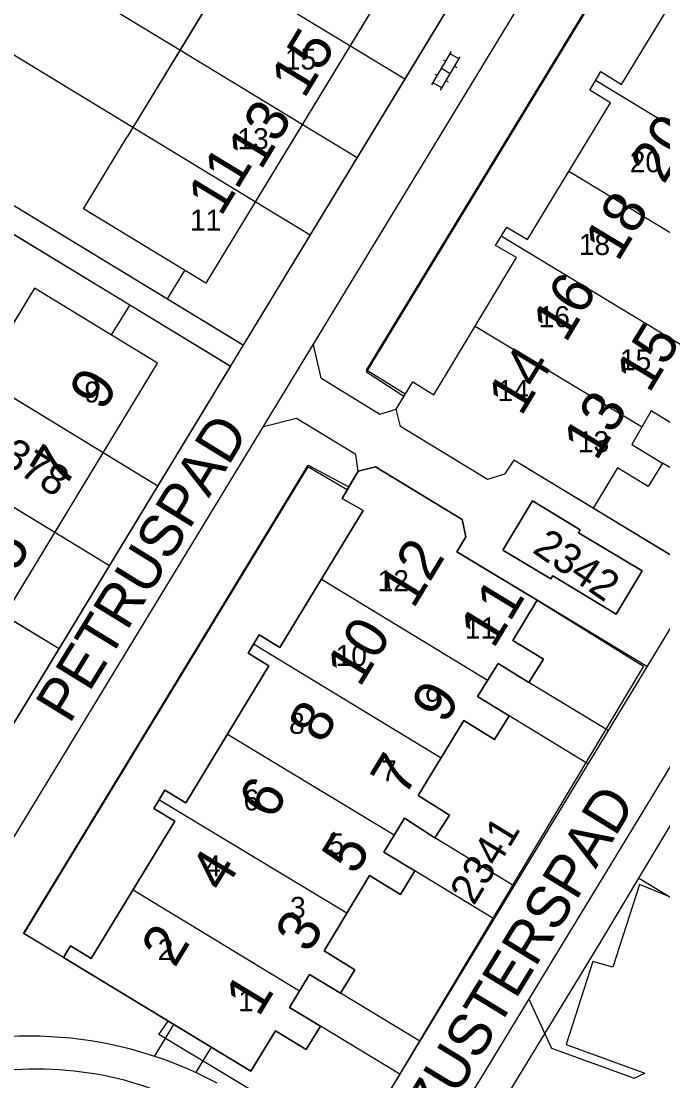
# Model space of a CAD drawing. Extents: x 148816 to 151297, y 399515 to 402500.
# Drawn here: x 150953.2 to 150991.3, y 400049.8 to 400112.8 of the extents above; entities that cross this region are included whole.
import ezdxf

# ---------------------------------------------------------------- set-up
doc = ezdxf.new("R2010")
doc.units = 0
for name, color, linetype in [('B01 Hoofdgebouw  [D] Norm', 7, 'Continuous'), ('B01 Hoofdgebouw  [T] Norm', 7, 'Continuous'), ('B01 hoofgebouw', 7, 'Continuous'), ('B07 Tussenmuur  [D] Norm', 7, 'Continuous'), ('G01 perceelsgrens', 7, 'Continuous'), ('S02 Open verharding  Norm', 7, 'Continuous'), ('T04 Haag heg  [D] Gem', 7, 'Continuous'), ('V00 Kant verharding algemeen  [T] Norm', 7, 'Continuous'), ('V00 Kant verharding algemeen secundair  [T] Gem', 7, 'Continuous'), ('Z01 perceelnummer', 7, 'Continuous'), ('Z02 huisnummer', 7, 'Continuous'), ('Z02 Huisnummer  [Tekst] Norm', 7, 'Continuous'), ('Z06 straatnaam', 7, 'Continuous')]:
    doc.layers.add(name, color=color, linetype=linetype)

msp = doc.modelspace()

# ---------------------------------------------------------------- linework, layer by layer
at = {"layer": 'B01 Hoofdgebouw  [D] Norm'}
msp.add_line((150971.147, 400125.097), (150959.475, 400105.883), dxfattribs=at)
at = {"layer": 'B01 Hoofdgebouw  [T] Norm'}
for p, q in [((150978.42, 400120.68), (150964.15, 400097.19)), ((150988.87, 400108.99), (150993.81, 400117.14)), ((150986.97, 400108.66), (150987.64, 400109.76)), ((150987.64, 400109.76), (150988.87, 400108.99)), ((150988.2, 400107.91), (150986.97, 400108.66)), ((150983.27, 400099.77), (150988.2, 400107.91)), ((150956.88, 400101.61), (150959.48, 400105.88)), ((150964.15, 400097.19), (150956.88, 400101.61)), ((150981.37, 400099.43), (150982.04, 400100.52)), ((150982.04, 400100.52), (150983.27, 400099.77)), ((150982.62, 400098.7), (150981.37, 400099.43)), ((150977.7, 400090.55), (150982.62, 400098.7)), ((150953.97, 400096.88), (150951.37, 400092.6)), ((150961.28, 400092.43), (150953.97, 400096.88)), ((150941.87, 400060.4), (150961.28, 400092.43)), ((150975.46, 400089.7), (150976.46, 400091.31)), ((150976.46, 400091.31), (150977.7, 400090.55)), ((150975.72, 400088.67), (150975.46, 400089.7)), ((150990.62, 400089.6), (150989.47, 400087.6)), ((150992.49, 400088.45), (150990.62, 400089.6)), ((150980.89, 400085.51), (150975.72, 400088.67)), ((150989.47, 400087.6), (150991.3, 400086.49)), ((150982.47, 400086.67), (150981.9, 400085.83)), ((150987.18, 400083.81), (150982.47, 400086.67)), ((150991.3, 400086.49), (150990.45, 400085.09)), ((150972.26, 400084.39), (150973.21, 400086.01)), ((150973.21, 400086.01), (150974.24, 400086.27)), ((150974.24, 400086.27), (150979.4, 400083.14)), ((150981.9, 400085.83), (150980.89, 400085.51)), ((150988.63, 400086.21), (150987.18, 400083.81)), ((150990.45, 400085.09), (150988.63, 400086.21)), ((150973.51, 400083.66), (150972.26, 400084.39)), ((150981.81, 400081.32), (150983.58, 400084.24)), ((150983.58, 400084.24), (150986.41, 400082.52)), ((150968.56, 400075.52), (150973.51, 400083.66)), ((150979.4, 400083.14), (150979.61, 400082.1)), ((150979.61, 400082.1), (150979.08, 400081.22)), ((150986.41, 400082.52), (150986.3, 400082.34)), ((150986.3, 400082.34), (150990.09, 400080.08)), ((150979.08, 400081.22), (150983.85, 400078.34)), ((150984.66, 400079.6), (150981.81, 400081.32)), ((150984.77, 400079.79), (150984.66, 400079.6)), ((150988.55, 400077.51), (150984.77, 400079.79)), ((150990.09, 400080.08), (150988.55, 400077.51)), ((150983.85, 400078.34), (150982.4, 400075.94)), ((150966.67, 400075.18), (150967.33, 400076.28)), ((150967.33, 400076.28), (150968.56, 400075.52)), ((150982.4, 400075.94), (150984.23, 400074.84)), ((150967.91, 400074.43), (150966.67, 400075.18)), ((150962.96, 400066.3), (150967.91, 400074.43)), ((150981.54, 400074.57), (150980.3, 400072.62)), ((150983.36, 400073.44), (150981.54, 400074.57)), ((150984.23, 400074.84), (150983.36, 400073.44)), ((150980.3, 400072.62), (150982.18, 400071.46)), ((150982.18, 400071.46), (150981.32, 400070.06)), ((150979.49, 400071.18), (150976.78, 400066.72)), ((150981.32, 400070.06), (150979.49, 400071.18)), ((150961.07, 400065.96), (150961.72, 400067.04)), ((150961.72, 400067.04), (150962.96, 400066.3)), ((150976.78, 400066.72), (150978.64, 400065.56)), ((150962.31, 400065.21), (150961.07, 400065.96)), ((150957.35, 400057.04), (150962.31, 400065.21)), ((150975.96, 400065.38), (150974.74, 400063.36)), ((150977.77, 400064.21), (150975.96, 400065.38)), ((150978.64, 400065.56), (150977.77, 400064.21)), ((150974.74, 400063.36), (150976.58, 400062.24)), ((150973.89, 400061.97), (150971.19, 400057.49)), ((150975.73, 400060.85), (150973.89, 400061.97)), ((150976.58, 400062.24), (150975.73, 400060.85)), ((150955.69, 400057.1), (150956.11, 400057.79)), ((150956.11, 400057.79), (150957.35, 400057.04)), ((150971.19, 400057.49), (150973.01, 400056.36)), ((150966.84, 400050.34), (150955.69, 400057.1)), ((150973.01, 400056.36), (150972.16, 400054.97)), ((150970.32, 400056.09), (150969.13, 400054.13)), ((150972.16, 400054.97), (150970.32, 400056.09)), ((150969.13, 400054.13), (150970.97, 400053.01)), ((150970.97, 400053.01), (150970.12, 400051.62)), ((150968.29, 400052.73), (150966.84, 400050.34)), ((150970.12, 400051.62), (150968.29, 400052.73))]:
    msp.add_line(p, q, dxfattribs=at)
at = {"layer": 'B01 hoofgebouw'}
for points in [[(150943.39, 400140.88), (150944.935, 400143.414), (150968.525, 400129.034), (150969.78, 400131.093), (150974.098, 400128.46), (150971.675, 400124.485), (150971.043, 400124.87), (150959.48, 400105.88)], [(150982.31, 400130.99), (150976.67, 400121.74), (150978.42, 400120.68), (150964.15, 400097.19), (150956.88, 400101.61), (150959.48, 400105.88)], [(150992.49, 400088.45), (150990.62, 400089.6), (150989.47, 400087.6), (150991.3, 400086.49), (150990.45, 400085.09), (150988.63, 400086.21), (150987.18, 400083.81), (150982.47, 400086.67), (150981.9, 400085.83), (150980.89, 400085.51), (150975.72, 400088.67), (150975.46, 400089.7), (150976.46, 400091.31), (150977.7, 400090.55), (150982.62, 400098.7), (150981.37, 400099.43), (150982.04, 400100.52), (150983.27, 400099.77), (150988.2, 400107.91), (150986.97, 400108.66), (150987.64, 400109.76), (150988.87, 400108.99), (150993.81, 400117.14)], [(150939.93, 400061.59), (150941.87, 400060.4), (150961.28, 400092.43), (150953.97, 400096.88), (150951.37, 400092.6)], [(150979.61, 400082.1), (150979.4, 400083.14), (150974.24, 400086.27), (150973.21, 400086.01), (150972.26, 400084.39), (150973.51, 400083.66), (150968.56, 400075.52), (150967.33, 400076.28), (150966.67, 400075.18), (150967.91, 400074.43), (150962.96, 400066.3), (150961.72, 400067.04), (150961.07, 400065.96), (150962.31, 400065.21), (150957.35, 400057.04), (150956.11, 400057.79), (150955.69, 400057.1), (150966.84, 400050.34), (150968.29, 400052.73), (150970.12, 400051.62), (150970.97, 400053.01), (150969.13, 400054.13), (150970.32, 400056.09), (150972.16, 400054.97), (150973.01, 400056.36), (150971.19, 400057.49), (150973.89, 400061.97), (150975.73, 400060.85), (150976.58, 400062.24), (150974.74, 400063.36), (150975.96, 400065.38), (150977.77, 400064.21), (150978.64, 400065.56), (150976.78, 400066.72), (150979.49, 400071.18), (150981.32, 400070.06), (150982.18, 400071.46), (150980.3, 400072.62), (150981.54, 400074.57), (150983.36, 400073.44), (150984.23, 400074.84), (150982.4, 400075.94), (150983.85, 400078.34), (150979.08, 400081.22), (150979.61, 400082.1)], [(150983.58, 400084.24), (150981.81, 400081.32), (150984.66, 400079.6), (150984.77, 400079.79), (150988.55, 400077.51), (150990.09, 400080.08), (150986.3, 400082.34), (150986.41, 400082.52), (150983.58, 400084.24)]]:
    msp.add_lwpolyline(points, dxfattribs=at)
at = {"layer": 'B07 Tussenmuur  [D] Norm'}
for p, q in [((150972.711, 400111.283), (150965.439, 400115.701)), ((150972.711, 400111.283), (150965.439, 400115.701)), ((150969.88, 400106.622), (150962.608, 400111.04)), ((150969.88, 400106.622), (150962.608, 400111.04)), ((150998.47, 400102.445), (150987.318, 400109.231)), ((150998.47, 400102.445), (150987.318, 400109.231)), ((150967.082, 400102.017), (150959.81, 400106.435)), ((150967.082, 400102.017), (150959.81, 400106.435)), ((150985.735, 400103.84), (150995.664, 400097.826)), ((150985.735, 400103.84), (150995.664, 400097.826)), ((150992.875, 400093.21), (150981.707, 400099.985)), ((150992.875, 400093.21), (150981.707, 400099.985)), ((150980.16, 400094.625), (150990.049, 400088.655)), ((150980.16, 400094.625), (150990.049, 400088.655)), ((150950.749, 400091.576), (150958.059, 400087.114)), ((150950.749, 400091.576), (150958.059, 400087.114)), ((150947.875, 400086.832), (150955.188, 400082.377)), ((150947.875, 400086.832), (150955.188, 400082.377)), ((150971.035, 400079.59), (150980.933, 400073.571)), ((150971.035, 400079.59), (150980.933, 400073.571)), ((150978.135, 400068.95), (150966.991, 400075.722)), ((150978.135, 400068.95), (150966.991, 400075.722)), ((150975.35, 400064.37), (150965.447, 400070.351)), ((150975.35, 400064.37), (150965.447, 400070.351)), ((150972.54, 400059.73), (150961.371, 400066.461)), ((150972.54, 400059.73), (150961.371, 400066.461)), ((150959.83, 400061.125), (150969.728, 400055.116)), ((150959.83, 400061.125), (150969.728, 400055.116))]:
    msp.add_line(p, q, dxfattribs=at)
at = {"layer": 'G01 perceelsgrens'}
for points in [[(151000, 400090.662), (150993.5, 400079.961), (150982.47, 400086.67), (150981.9, 400085.83), (150980.89, 400085.51), (150975.72, 400088.67), (150975.46, 400089.7), (150975.928, 400090.453), (150973.703, 400091.886), (150996.385, 400129.233), (150998.6, 400127.84), (151000, 400126.991)], [(150981.574, 400118.524), (150966.384, 400093.504), (150927.654, 400117.059)], [(150945.431, 400104.53), (150965.623, 400092.251), (150961.303, 400085.133)], [(150941.098, 400097.469), (150961.303, 400085.133)], [(150938.191, 400092.732), (150958.431, 400080.401)], [(150935.155, 400087.785), (150955.432, 400075.461)], [(150990.176, 400074.416), (150973.438, 400046.43), (150968.672, 400049.26), (150968.147, 400048.429), (150961.364, 400052.52), (150961.921, 400053.322), (150955.69, 400057.1), (150953.329, 400058.531), (150970.239, 400086.374), (150972.662, 400085.075), (150973.21, 400086.01), (150974.24, 400086.27), (150979.4, 400083.14), (150979.61, 400082.1), (150979.08, 400081.22), (150983.85, 400078.34), (150990.176, 400074.416)], [(150961.303, 400085.133), (150958.431, 400080.401)], [(150981.81, 400081.32), (150983.58, 400084.24), (150986.41, 400082.52), (150986.3, 400082.34), (150990.09, 400080.08), (150988.55, 400077.51), (150984.77, 400079.79), (150984.66, 400079.6), (150981.81, 400081.32)], [(150958.431, 400080.401), (150955.432, 400075.461)], [(151000, 400078.71), (150999.633, 400078.102), (150989.879, 400061.82)], [(150955.432, 400075.461), (150952.525, 400070.673)], [(150989.879, 400061.82), (150987.672, 400058.135), (150976.74, 400040.184)], [(151000, 400055.665), (150989.879, 400061.82)]]:
    msp.add_lwpolyline(points, dxfattribs=at)
at = {"layer": 'S02 Open verharding  Norm'}
for p, q in [((150977.581, 400108.967), (150978.75, 400110.948)), ((150978.098, 400108.662), (150979.267, 400110.643)), ((150978.291, 400110.464), (150978.42, 400110.388)), ((150979.191, 400110.514), (150978.674, 400110.819)), ((150978.166, 400109.958), (150978.682, 400109.652)), ((150978.937, 400110.083), (150979.066, 400110.007)), ((150978.174, 400108.791), (150977.657, 400109.096)), ((150977.782, 400109.603), (150977.911, 400109.527)), ((150978.428, 400109.222), (150978.557, 400109.146))]:
    msp.add_line(p, q, dxfattribs=at)
at = {"layer": 'T04 Haag heg  [D] Gem'}
for p, q in [((150962.608, 400111.04), (150955.552, 400115.326)), ((150959.81, 400106.435), (150950.882, 400111.859)), ((150975.974, 400109.301), (150972.711, 400111.283)), ((150973.144, 400104.639), (150969.88, 400106.622)), ((150970.348, 400100.033), (150967.082, 400102.017)), ((150961.875, 400096.247), (150962.907, 400097.946)), ((150959.631, 400095.893), (150958.521, 400094.11)), ((150958.058, 400087.113), (150961.303, 400085.133)), ((150955.188, 400082.377), (150958.43, 400080.401)), ((150952.191, 400077.432), (150955.432, 400075.462))]:
    msp.add_line(p, q, dxfattribs=at)
at = {"layer": 'V00 Kant verharding algemeen  [T] Norm'}
for p, q in [((150944.91, 400058.13), (150988.71, 400130.28)), ((150947.17, 400055.09), (150987.31, 400121.14)), ((150927.655, 400117.061), (150966.39, 400093.5)), ((150926.873, 400115.805), (150965.64, 400092.24)), ((150970.53, 400093.51), (150970.99, 400091.55)), ((150970.99, 400091.55), (150974.5, 400089.39)), ((150976.005, 400090.578), (150973.71, 400092.004)), ((151000, 400090.29), (150948.44, 400005.21)), ((150974.5, 400089.39), (150975.46, 400089.7)), ((150969.55, 400089.13), (150967.58, 400088.64)), ((150973.08, 400086.99), (150969.55, 400089.13)), ((150973.21, 400086.01), (150973.08, 400086.99)), ((150995.979, 400083.655), (150991.3, 400086.49)), ((150972.559, 400084.9), (150970.225, 400086.269)), ((150993.684, 400079.868), (150987.18, 400083.81)), ((151000, 400082.05), (150952.41, 400003.67)), ((150990.365, 400074.392), (150983.85, 400078.34)), ((150988.062, 400070.591), (150983.36, 400073.44)), ((150986.867, 400068.619), (150982.18, 400071.46)), ((150982.469, 400061.362), (150977.77, 400064.21)), ((150981.276, 400059.394), (150976.58, 400062.24)), ((150989.934, 400061.434), (150988.345, 400056.524)), ((150999.514, 400057.526), (150989.934, 400061.434)), ((150955.69, 400057.1), (150953.35, 400058.523)), ((150987.154, 400056.864), (150985.564, 400051.929)), ((150988.345, 400056.524), (150987.154, 400056.864)), ((150976.867, 400052.118), (150972.16, 400054.97)), ((150983.351, 400054.629), (150984.699, 400051.708)), ((150961.115, 400051.219), (150962.264, 400053.114)), ((150975.678, 400050.157), (150970.97, 400053.01)), ((150963.568, 400050.249), (150964.488, 400051.766)), ((150985.564, 400051.929), (150990.249, 400050.214)), ((150984.699, 400051.708), (150989.611, 400049.915)), ((150989.611, 400049.915), (150990.249, 400050.214))]:
    msp.add_line(p, q, dxfattribs=at)
for centre, radius, start, end in [((150953.69, 400028.862), 23.558, 61.77873, 109.34753), ((150954.008, 400027.949), 22.511, 81.79746, 118.02881), ((150954.39, 400031.316), 19.125, 60.25096, 81.49116)]:
    msp.add_arc(centre, radius, start, end, dxfattribs=at)
at = {"layer": 'V00 Kant verharding algemeen secundair  [T] Gem'}
for p, q in [((150973.71, 400092.004), (150996.073, 400128.803)), ((150970.225, 400086.269), (150953.35, 400058.523))]:
    msp.add_line(p, q, dxfattribs=at)

# ---------------------------------------------------------------- texts
at = {"layer": 'Z01 perceelnummer'}
for s, rotation, p in [('2378', 327.62995, (150950.742, 400087.291)), ('2342', 325.45318, (150983.498, 400081.221)), ('2341', 58.50208, (150980.09, 400060.136))]:
    msp.add_text(s, height=1.8, rotation=rotation, dxfattribs=at).set_placement(p)
at = {"layer": 'Z02 huisnummer'}
for s, rotation, p in [('15', 58.74151, (150969.996, 400108.092)), ('13', 58.74151, (150967.424, 400103.842)), ('20', 58.91827, (150991.377, 400103.006)), ('11', 58.74151, (150965.051, 400101.081)), ('18', 58.91827, (150988.647, 400098.389)), ('16', 58.91827, (150985.547, 400093.575)), ('15', 58.91827, (150990.507, 400090.582)), ('14', 58.91827, (150982.901, 400089.21)), ('9', 58.79051, (150958.044, 400089.501)), ('13', 58.8692, (150987.372, 400086.546)), ('7', 58.79051, (150955.735, 400084.902)), ('5', 58.79051, (150952.848, 400079.933)), ('12', 58.74151, (150976.488, 400077.763)), ('11', 58.74151, (150981.247, 400075.393)), ('10', 58.74151, (150973.306, 400073.097)), ('9', 58.74151, (150978.376, 400070.904)), ('8', 58.74151, (150971.084, 400069.725)), ('7', 58.74151, (150975.947, 400066.581)), ('6', 58.74151, (150968.108, 400065.195)), ('5', 58.74151, (150973.044, 400061.929)), ('4', 58.74151, (150965.212, 400060.883)), ('3', 58.74151, (150970.277, 400057.28)), ('2', 58.74151, (150962.311, 400056.43)), ('1', 58.74151, (150967.294, 400053.498))]:
    msp.add_text(s, height=2.5, rotation=rotation, dxfattribs=at).set_placement(p)
at = {"layer": 'Z02 Huisnummer  [Tekst] Norm'}
for s, p in [('15', (150968.854, 400109.882)), ('13', (150966.034, 400105.148)), ('20', (150989.352, 400103.778)), ('11', (150963.213, 400100.312)), ('18', (150986.324, 400098.859)), ('16', (150983.933, 400094.567)), ('15', (150988.767, 400092.003)), ('9', (150956.94, 400090.09)), ('14', (150981.49, 400090.171)), ('13', (150986.27, 400087.135)), ('12', (150974.367, 400078.87)), ('11', (150979.55, 400076.06)), ('10', (150971.87, 400074.422)), ('9', (150977.183, 400071.857)), ('8', (150969.108, 400070.392)), ('7', (150974.579, 400067.566)), ('6', (150966.399, 400065.838)), ('5', (150971.446, 400063.221)), ('4', (150964.115, 400061.913)), ('3', (150969.162, 400059.453)), ('2', (150961.299, 400056.941)), ('1', (150966.08, 400053.905))]:
    msp.add_text(s, height=1.25, dxfattribs=at).set_placement(p)
at = {"layer": 'Z06 straatnaam'}
for s, rotation, p in [('PETRUSPAD', 58.40751, (150956.055, 400070.927)), ('ZUSTERSPAD', 58.53513, (150978.013, 400047.115))]:
    msp.add_text(s, height=2.5, rotation=rotation, dxfattribs=at).set_placement(p)

doc.saveas('drawing.dxf')
